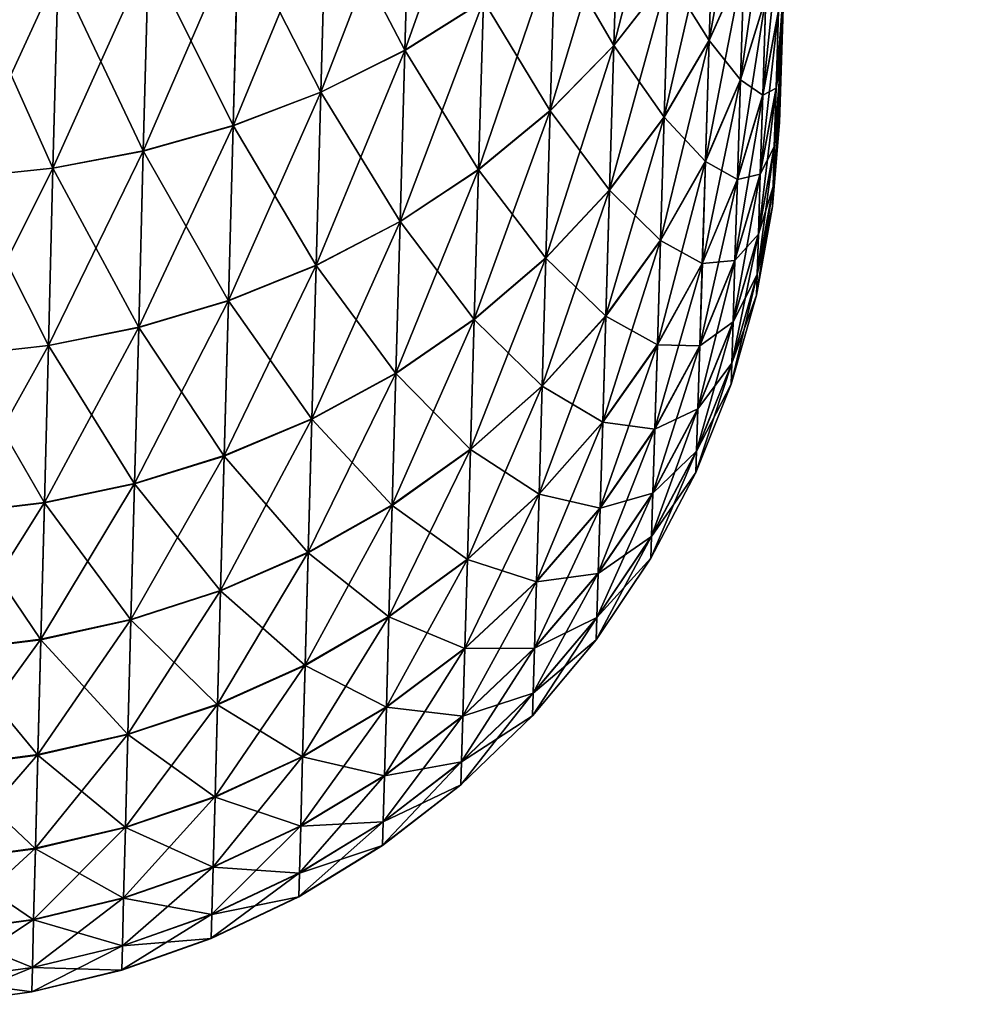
# Model space of a CAD drawing. Header units: metres. Extents: x -2 to 78, y -85 to 85.
# Tile 320 of 500: x 77.09 to 78.13, y -5.13 to -4.06. Entities that reach past the tile are written whole.
import ezdxf

# ---------------------------------------------------------------- set-up
doc = ezdxf.new("R2010")
doc.units = ezdxf.units.M
doc.layers.add('solid_20004802', color=7, linetype='CONTINUOUS')

msp = doc.modelspace()

# ---------------------------------------------------------------- linework, layer by layer
at = {"layer": 'solid_20004802'}
for points in [[(77.92054, -4.168725), (77.920624, -4.165924, -0.151606), (78.126999, 2.256458, 0.809023)], [(77.920807, -4.160014, 0.265574), (77.92054, -4.168725), (78.126999, 2.256458, 0.809023)], [(77.920624, -4.165924, -0.151606), (77.920891, -4.157452, -0.303062), (78.126999, 2.256458, 0.809023)], [(77.921623, -4.134062, 0.529983), (77.920807, -4.160014, 0.265574), (78.126999, 2.256458, 0.809023)], [(77.920891, -4.157452, -0.303062), (77.921333, -4.143331, -0.454083), (78.126999, 2.256458, 0.809023)], [(77.921333, -4.143331, -0.454083), (78.126999, 2.246927, -0.404562), (78.126999, 2.256458, 0.809023)], [(77.923096, -4.086813, 0.81324), (77.921623, -4.134062, 0.529983), (78.126999, 2.256458, 0.809023)], [(77.925224, -4.018747, 1.094913), (77.923096, -4.086813, 0.81324), (78.126999, 2.256458, 0.809023)], [(77.921333, -4.143331, -0.454083), (77.921951, -4.123583, -0.604385), (78.126999, 2.246927, -0.404562)], [(77.921951, -4.123583, -0.604385), (77.922745, -4.097991, -0.756186), (78.126999, 2.246927, -0.404562)], [(77.922745, -4.097991, -0.756186), (77.923729, -4.066515, -0.907146), (78.126999, 2.246927, -0.404562)], [(77.923729, -4.066515, -0.907146), (77.924896, -4.029163, -1.05719), (78.126999, 2.246927, -0.404562)], [(77.513321, -4.090455, 2.775487), (77.598763, -4.036783, 2.736473), (77.604584, -3.833522, 3.011132)], [(77.519104, -3.884287, 3.054055), (77.513321, -4.090455, 2.775487), (77.604584, -3.833522, 3.011132)], [(77.740654, -4.08498, 2.365032), (77.79998, -4.008714, 2.318789), (77.805229, -3.835067, 2.592321)], [(77.745926, -3.907907, 2.644046), (77.740654, -4.08498, 2.365032), (77.805229, -3.835067, 2.592321)], [(77.844177, -4.079446, 1.991061), (77.882225, -3.993662, 1.947624), (77.886787, -3.846006, 2.220867)], [(77.848793, -3.928546, 2.27043), (77.844177, -4.079446, 1.991061), (77.886787, -3.846006, 2.220867)], [(77.422043, -4.135791, 2.808853), (77.513321, -4.090455, 2.775487), (77.519104, -3.884287, 3.054055)], [(77.427765, -3.927116, 3.090749), (77.422043, -4.135791, 2.808853), (77.519104, -3.884287, 3.054055)], [(77.427788, -3.926522, -3.091542), (77.519119, -3.8837, -3.054838), (77.513321, -4.090318, -2.77606)], [(77.513321, -4.090318, -2.77606), (77.519119, -3.8837, -3.054838), (77.598763, -4.036647, -2.737038)], [(77.671486, -4.155861, 2.408269), (77.740654, -4.08498, 2.365032), (77.745926, -3.907907, 2.644046)], [(77.67675, -3.975575, 2.692401), (77.671486, -4.155861, 2.408269), (77.745926, -3.907907, 2.644046)], [(77.676758, -3.975442, -2.692958), (77.745926, -3.907777, -2.644592), (77.740654, -4.085154, -2.365428)], [(77.740654, -4.085154, -2.365428), (77.745926, -3.907777, -2.644592), (77.79998, -4.008885, -2.319177)], [(77.878265, -4.121983, 1.664567), (77.90567, -4.032464, 1.627225), (77.909569, -3.906979, 1.903906)], [(77.882225, -3.993662, 1.947624), (77.878265, -4.121983, 1.664567), (77.909569, -3.906979, 1.903906)], [(77.326691, -4.172301, 2.836195), (77.422043, -4.135791, 2.808853), (77.427765, -3.927116, 3.090749)], [(77.332344, -3.961547, 3.1208), (77.326691, -4.172301, 2.836195), (77.427765, -3.927116, 3.090749)], [(77.332367, -3.960947, -3.1216), (77.427788, -3.926522, -3.091542), (77.422043, -4.135652, -2.809433)], [(77.422043, -4.135652, -2.809433), (77.427788, -3.926522, -3.091542), (77.513321, -4.090318, -2.77606)], [(77.795326, -4.162784, 2.033445), (77.844177, -4.079446, 1.991061), (77.848793, -3.928546, 2.27043)], [(77.79998, -4.008714, 2.318789), (77.795326, -4.162784, 2.033445), (77.848793, -3.928546, 2.27043)], [(77.79998, -4.008885, -2.319177), (77.848785, -3.928713, -2.27081), (77.844162, -4.079802, -1.991337)], [(77.844162, -4.079802, -1.991337), (77.848785, -3.928713, -2.27081), (77.882217, -3.994011, -1.947894)], [(77.902374, -4.138473, 1.342421), (77.919556, -4.047139, 1.311933), (77.922791, -3.943502, 1.590248)], [(77.90567, -4.032464, 1.627225), (77.902374, -4.138473, 1.342421), (77.922791, -3.943502, 1.590248)], [(77.22905, -4.199818, 2.857358), (77.326691, -4.172301, 2.836195), (77.332344, -3.961547, 3.1208)], [(77.234634, -3.987427, 3.144037), (77.22905, -4.199818, 2.857358), (77.332344, -3.961547, 3.1208)], [(77.23465, -3.986822, -3.144843), (77.332367, -3.960947, -3.1216), (77.326691, -4.172161, -2.836781)], [(77.326691, -4.172161, -2.836781), (77.332367, -3.960947, -3.1216), (77.422043, -4.135652, -2.809433)], [(77.593513, -4.220011, 2.447684), (77.671486, -4.155861, 2.408269), (77.67675, -3.975575, 2.692401)], [(77.598763, -4.036783, 2.736473), (77.593513, -4.220011, 2.447684), (77.67675, -3.975575, 2.692401)], [(77.598763, -4.036647, -2.737038), (77.676758, -3.975442, -2.692958), (77.671478, -4.156038, -2.408672)], [(77.671478, -4.156038, -2.408672), (77.676758, -3.975442, -2.692958), (77.740654, -4.085154, -2.365428)], [(77.130859, -4.218479, 2.8724), (77.22905, -4.199818, 2.857358), (77.234634, -3.987427, 3.144037)], [(77.136375, -4.00489, 3.160527), (77.130859, -4.218479, 2.8724), (77.234634, -3.987427, 3.144037)], [(77.136391, -4.004282, -3.161337), (77.23465, -3.986822, -3.144843), (77.22905, -4.199677, -2.857948)], [(77.22905, -4.199677, -2.857948), (77.23465, -3.986822, -3.144843), (77.326691, -4.172161, -2.836781)], [(77.840164, -4.210585, 1.701669), (77.878265, -4.121983, 1.664567), (77.882225, -3.993662, 1.947624)], [(77.844177, -4.079446, 1.991061), (77.840164, -4.210585, 1.701669), (77.882225, -3.993662, 1.947624)], [(77.844162, -4.079802, -1.991337), (77.882217, -3.994011, -1.947894), (77.87825, -4.122427, -1.664768)], [(77.87825, -4.122427, -1.664768), (77.882217, -3.994011, -1.947894), (77.905655, -4.032899, -1.627422)], [(77.033707, -4.228686, 2.881565), (77.130859, -4.218479, 2.8724), (77.136375, -4.00489, 3.160527)], [(77.039154, -4.014325, 3.17054), (77.033707, -4.228686, 2.881565), (77.136375, -4.00489, 3.160527)], [(77.039169, -4.013714, -3.171353), (77.136391, -4.004282, -3.161337), (77.130867, -4.218337, -2.872993)], [(77.130867, -4.218337, -2.872993), (77.136391, -4.004282, -3.161337), (77.22905, -4.199677, -2.857948)], [(77.735985, -4.242087, 2.073978), (77.795326, -4.162784, 2.033445), (77.79998, -4.008714, 2.318789)], [(77.740654, -4.08498, 2.365032), (77.735985, -4.242087, 2.073978), (77.79998, -4.008714, 2.318789)], [(77.740654, -4.085154, -2.365428), (77.79998, -4.008885, -2.319177), (77.795319, -4.163147, -2.033727)], [(77.795319, -4.163147, -2.033727), (77.79998, -4.008885, -2.319177), (77.844162, -4.079802, -1.991337)], [(77.033714, -4.228544, -2.882159), (77.039169, -4.013714, -3.171353), (77.130867, -4.218337, -2.872993)], [(77.916931, -4.131176, 1.027116), (77.923096, -4.086813, 0.81324), (77.925224, -4.018747, 1.094913)], [(77.919556, -4.047139, 1.311933), (77.916931, -4.131176, 1.027116), (77.925224, -4.018747, 1.094913)], [(77.874916, -4.230387, 1.37321), (77.902374, -4.138473, 1.342421), (77.90567, -4.032464, 1.627225)], [(77.878265, -4.121983, 1.664567), (77.874916, -4.230387, 1.37321), (77.90567, -4.032464, 1.627225)], [(77.87825, -4.122427, -1.664768), (77.905655, -4.032899, -1.627422), (77.902359, -4.138929, -1.342578)], [(77.902359, -4.138929, -1.342578), (77.905655, -4.032899, -1.627422), (77.91954, -4.047585, -1.312086)], [(77.916924, -4.131585, -1.027249), (77.924896, -4.029163, -1.05719), (77.923729, -4.066515, -0.907146)], [(77.916924, -4.131585, -1.027249), (77.91954, -4.047585, -1.312086), (77.924896, -4.029163, -1.05719)], [(77.50811, -4.276304, 2.482586), (77.593513, -4.220011, 2.447684), (77.598763, -4.036783, 2.736473)], [(77.513321, -4.090455, 2.775487), (77.50811, -4.276304, 2.482586), (77.598763, -4.036783, 2.736473)], [(77.513321, -4.090318, -2.77606), (77.598763, -4.036647, -2.737038), (77.593506, -4.220191, -2.448094)], [(77.593506, -4.220191, -2.448094), (77.598763, -4.036647, -2.737038), (77.671478, -4.156038, -2.408672)], [(77.899704, -4.224436, 1.050974), (77.916931, -4.131176, 1.027116), (77.919556, -4.047139, 1.311933)], [(77.902374, -4.138473, 1.342421), (77.899704, -4.224436, 1.050974), (77.919556, -4.047139, 1.311933)], [(77.902359, -4.138929, -1.342578), (77.91954, -4.047585, -1.312086), (77.916924, -4.131585, -1.027249)], [(77.916924, -4.131585, -1.027249), (77.923729, -4.066515, -0.907146), (77.922745, -4.097991, -0.756186)], [(77.666809, -4.315817, 2.111882), (77.735985, -4.242087, 2.073978), (77.740654, -4.08498, 2.365032)], [(77.671486, -4.155861, 2.408269), (77.666809, -4.315817, 2.111882), (77.740654, -4.08498, 2.365032)], [(77.671478, -4.156038, -2.408672), (77.740654, -4.085154, -2.365428), (77.73597, -4.242457, -2.074266)], [(77.73597, -4.242457, -2.074266), (77.740654, -4.085154, -2.365428), (77.795319, -4.163147, -2.033727)], [(77.791283, -4.296675, 1.737873), (77.840164, -4.210585, 1.701669), (77.844177, -4.079446, 1.991061)], [(77.795326, -4.162784, 2.033445), (77.791283, -4.296675, 1.737873), (77.844177, -4.079446, 1.991061)], [(77.795319, -4.163147, -2.033727), (77.844162, -4.079802, -1.991337), (77.840149, -4.211039, -1.701875)], [(77.840149, -4.211039, -1.701875), (77.844162, -4.079802, -1.991337), (77.87825, -4.122427, -1.664768)], [(77.91494, -4.195057, 0.737244), (77.921623, -4.134062, 0.529983), (77.923096, -4.086813, 0.81324)], [(77.916931, -4.131176, 1.027116), (77.91494, -4.195057, 0.737244), (77.923096, -4.086813, 0.81324)], [(77.416878, -4.323902, 2.512448), (77.50811, -4.276304, 2.482586), (77.513321, -4.090455, 2.775487)], [(77.422043, -4.135791, 2.808853), (77.416878, -4.323902, 2.512448), (77.513321, -4.090455, 2.775487)], [(77.422043, -4.135652, -2.809433), (77.513321, -4.090318, -2.77606), (77.508102, -4.276487, -2.483002)], [(77.508102, -4.276487, -2.483002), (77.513321, -4.090318, -2.77606), (77.593506, -4.220191, -2.448094)], [(77.914932, -4.195381, -0.737371), (77.922745, -4.097991, -0.756186), (77.921951, -4.123583, -0.604385)], [(77.914932, -4.195381, -0.737371), (77.916924, -4.131585, -1.027249), (77.922745, -4.097991, -0.756186)], [(77.836777, -4.321369, 1.403802), (77.874916, -4.230387, 1.37321), (77.878265, -4.121983, 1.664567)], [(77.840164, -4.210585, 1.701669), (77.836777, -4.321369, 1.403802), (77.878265, -4.121983, 1.664567)], [(77.840149, -4.211039, -1.701875), (77.87825, -4.122427, -1.664768), (77.874901, -4.230852, -1.37337)], [(77.874901, -4.230852, -1.37337), (77.87825, -4.122427, -1.664768), (77.902359, -4.138929, -1.342578)], [(77.914932, -4.195381, -0.737371), (77.921951, -4.123583, -0.604385), (77.921333, -4.143331, -0.454083)], [(77.321587, -4.362289, 2.536933), (77.416878, -4.323902, 2.512448), (77.422043, -4.135791, 2.808853)], [(77.326691, -4.172301, 2.836195), (77.321587, -4.362289, 2.536933), (77.422043, -4.135791, 2.808853)], [(77.326691, -4.172161, -2.836781), (77.422043, -4.135652, -2.809433), (77.416878, -4.324087, -2.512868)], [(77.416878, -4.324087, -2.512868), (77.422043, -4.135652, -2.809433), (77.508102, -4.276487, -2.483002)], [(77.8722, -4.318292, 1.075067), (77.899704, -4.224436, 1.050974), (77.902374, -4.138473, 1.342421)], [(77.874916, -4.230387, 1.37321), (77.8722, -4.318292, 1.075067), (77.902374, -4.138473, 1.342421)], [(77.874901, -4.230852, -1.37337), (77.902359, -4.138929, -1.342578), (77.899689, -4.224853, -1.05111)], [(77.897675, -4.289781, 0.754362), (77.91494, -4.195057, 0.737244), (77.916931, -4.131176, 1.027116)], [(77.899704, -4.224436, 1.050974), (77.897675, -4.289781, 0.754362), (77.916931, -4.131176, 1.027116)], [(77.899689, -4.224853, -1.05111), (77.916924, -4.131585, -1.027249), (77.914932, -4.195381, -0.737371)], [(77.899689, -4.224853, -1.05111), (77.902359, -4.138929, -1.342578), (77.916924, -4.131585, -1.027249)], [(77.913597, -4.238221, 0.443762), (77.920807, -4.160014, 0.265574), (77.921623, -4.134062, 0.529983)], [(77.91494, -4.195057, 0.737244), (77.913597, -4.238221, 0.443762), (77.921623, -4.134062, 0.529983)], [(77.913589, -4.238428, -0.443891), (77.921333, -4.143331, -0.454083), (77.920891, -4.157452, -0.303062)], [(77.913589, -4.238428, -0.443891), (77.914932, -4.195381, -0.737371), (77.921333, -4.143331, -0.454083)], [(77.588852, -4.382576, 2.146442), (77.666809, -4.315817, 2.111882), (77.671486, -4.155861, 2.408269)], [(77.593513, -4.220011, 2.447684), (77.588852, -4.382576, 2.146442), (77.671486, -4.155861, 2.408269)], [(77.593506, -4.220191, -2.448094), (77.671478, -4.156038, -2.408672), (77.666801, -4.316193, -2.112175)], [(77.666801, -4.316193, -2.112175), (77.671478, -4.156038, -2.408672), (77.73597, -4.242457, -2.074266)], [(77.91291, -4.260108, 0.148116), (77.92054, -4.168725), (77.920807, -4.160014, 0.265574)], [(77.913597, -4.238221, 0.443762), (77.91291, -4.260108, 0.148116), (77.920807, -4.160014, 0.265574)], [(77.913589, -4.238428, -0.443891), (77.920891, -4.157452, -0.303062), (77.920624, -4.165924, -0.151606)], [(77.224007, -4.391287, 2.555901), (77.321587, -4.362289, 2.536933), (77.326691, -4.172301, 2.836195)], [(77.22905, -4.199818, 2.857358), (77.224007, -4.391287, 2.555901), (77.326691, -4.172301, 2.836195)], [(77.22905, -4.199677, -2.857948), (77.326691, -4.172161, -2.836781), (77.321579, -4.362476, -2.537357)], [(77.321579, -4.362476, -2.537357), (77.326691, -4.172161, -2.836781), (77.416878, -4.324087, -2.512868)], [(77.731918, -4.378616, 1.7725), (77.791283, -4.296675, 1.737873), (77.795326, -4.162784, 2.033445)], [(77.735985, -4.242087, 2.073978), (77.731918, -4.378616, 1.7725), (77.795326, -4.162784, 2.033445)], [(77.73597, -4.242457, -2.074266), (77.795319, -4.163147, -2.033727), (77.791275, -4.297138, -1.738084)], [(77.791275, -4.297138, -1.738084), (77.795319, -4.163147, -2.033727), (77.840149, -4.211039, -1.701875)], [(77.91291, -4.260179, -0.148249), (77.920624, -4.165924, -0.151606), (77.92054, -4.168725)], [(77.91291, -4.260179, -0.148249), (77.913589, -4.238428, -0.443891), (77.920624, -4.165924, -0.151606)], [(77.91291, -4.260108, 0.148116), (77.91291, -4.260179, -0.148249), (77.92054, -4.168725)], [(77.125885, -4.411034, 2.569403), (77.224007, -4.391287, 2.555901), (77.22905, -4.199818, 2.857358)], [(77.130859, -4.218479, 2.8724), (77.125885, -4.411034, 2.569403), (77.22905, -4.199818, 2.857358)], [(77.130867, -4.218337, -2.872993), (77.22905, -4.199677, -2.857948), (77.224007, -4.391476, -2.556329)], [(77.224007, -4.391476, -2.556329), (77.22905, -4.199677, -2.857948), (77.321579, -4.362476, -2.537357)], [(77.896301, -4.333936, 0.454063), (77.913597, -4.238221, 0.443762), (77.91494, -4.195057, 0.737244)], [(77.897675, -4.289781, 0.754362), (77.896301, -4.333936, 0.454063), (77.91494, -4.195057, 0.737244)], [(77.897659, -4.290112, -0.754492), (77.914932, -4.195381, -0.737371), (77.913589, -4.238428, -0.443891)], [(77.897659, -4.290112, -0.754492), (77.899689, -4.224853, -1.05111), (77.914932, -4.195381, -0.737371)], [(77.787865, -4.409784, 1.433656), (77.836777, -4.321369, 1.403802), (77.840164, -4.210585, 1.701669)], [(77.791283, -4.296675, 1.737873), (77.787865, -4.409784, 1.433656), (77.840164, -4.210585, 1.701669)], [(77.791275, -4.297138, -1.738084), (77.840149, -4.211039, -1.701875), (77.836761, -4.321844, -1.403966)], [(77.836761, -4.321844, -1.403966), (77.840149, -4.211039, -1.701875), (77.874901, -4.230852, -1.37337)], [(77.028801, -4.421946, 2.577657), (77.125885, -4.411034, 2.569403), (77.130859, -4.218479, 2.8724)], [(77.033707, -4.228686, 2.881565), (77.028801, -4.421946, 2.577657), (77.130859, -4.218479, 2.8724)], [(77.033714, -4.228544, -2.882159), (77.130867, -4.218337, -2.872993), (77.125885, -4.411224, -2.569833)], [(77.125885, -4.411224, -2.569833), (77.130867, -4.218337, -2.872993), (77.224007, -4.391476, -2.556329)], [(77.503479, -4.441195, 2.177053), (77.588852, -4.382576, 2.146442), (77.593513, -4.220011, 2.447684)], [(77.50811, -4.276304, 2.482586), (77.503479, -4.441195, 2.177053), (77.593513, -4.220011, 2.447684)], [(77.508102, -4.276487, -2.483002), (77.593506, -4.220191, -2.448094), (77.588844, -4.382958, -2.14674)], [(77.588844, -4.382958, -2.14674), (77.593506, -4.220191, -2.448094), (77.666801, -4.316193, -2.112175)], [(77.87014, -4.385115, 0.771649), (77.897675, -4.289781, 0.754362), (77.899704, -4.224436, 1.050974)], [(77.8722, -4.318292, 1.075067), (77.87014, -4.385115, 0.771649), (77.899704, -4.224436, 1.050974)], [(77.872185, -4.318717, -1.075207), (77.899689, -4.224853, -1.05111), (77.897659, -4.290112, -0.754492)], [(77.872185, -4.318717, -1.075207), (77.874901, -4.230852, -1.37337), (77.899689, -4.224853, -1.05111)], [(77.028793, -4.422137, -2.578087), (77.033714, -4.228544, -2.882159), (77.125885, -4.411224, -2.569833)], [(77.834023, -4.411204, 1.099007), (77.8722, -4.318292, 1.075067), (77.874916, -4.230387, 1.37321)], [(77.836777, -4.321369, 1.403802), (77.834023, -4.411204, 1.099007), (77.874916, -4.230387, 1.37321)], [(77.836761, -4.321844, -1.403966), (77.874901, -4.230852, -1.37337), (77.872185, -4.318717, -1.075207)], [(77.66275, -4.45482, 1.804885), (77.731918, -4.378616, 1.7725), (77.735985, -4.242087, 2.073978)], [(77.666809, -4.315817, 2.111882), (77.66275, -4.45482, 1.804885), (77.735985, -4.242087, 2.073978)], [(77.666801, -4.316193, -2.112175), (77.73597, -4.242457, -2.074266), (77.731911, -4.379088, -1.772715)], [(77.731911, -4.379088, -1.772715), (77.73597, -4.242457, -2.074266), (77.791275, -4.297138, -1.738084)], [(77.895599, -4.356326, 0.151554), (77.91291, -4.260108, 0.148116), (77.913597, -4.238221, 0.443762)], [(77.896301, -4.333936, 0.454063), (77.895599, -4.356326, 0.151554), (77.913597, -4.238221, 0.443762)], [(77.896294, -4.334147, -0.454195), (77.913589, -4.238428, -0.443891), (77.91291, -4.260179, -0.148249)], [(77.896294, -4.334147, -0.454195), (77.897659, -4.290112, -0.754492), (77.913589, -4.238428, -0.443891)], [(77.895599, -4.356399, -0.15169), (77.91291, -4.260179, -0.148249), (77.91291, -4.260108, 0.148116)], [(77.895599, -4.356326, 0.151554), (77.895599, -4.356399, -0.15169), (77.91291, -4.260108, 0.148116)], [(77.895599, -4.356399, -0.15169), (77.896294, -4.334147, -0.454195), (77.91291, -4.260179, -0.148249)], [(77.4123, -4.490801, 2.203254), (77.503479, -4.441195, 2.177053), (77.50811, -4.276304, 2.482586)], [(77.416878, -4.323902, 2.512448), (77.4123, -4.490801, 2.203254), (77.50811, -4.276304, 2.482586)], [(77.416878, -4.324087, -2.512868), (77.508102, -4.276487, -2.483002), (77.503471, -4.441584, -2.177355)], [(77.503471, -4.441584, -2.177355), (77.508102, -4.276487, -2.483002), (77.588844, -4.382958, -2.14674)], [(77.868744, -4.43027, 0.464465), (77.896301, -4.333936, 0.454063), (77.897675, -4.289781, 0.754362)], [(77.87014, -4.385115, 0.771649), (77.868744, -4.43027, 0.464465), (77.897675, -4.289781, 0.754362)], [(77.870125, -4.385453, -0.771783), (77.897659, -4.290112, -0.754492), (77.896294, -4.334147, -0.454195)], [(77.870125, -4.385453, -0.771783), (77.872185, -4.318717, -1.075207), (77.897659, -4.290112, -0.754492)], [(77.728493, -4.493952, 1.462211), (77.787865, -4.409784, 1.433656), (77.791283, -4.296675, 1.737873)], [(77.731918, -4.378616, 1.7725), (77.728493, -4.493952, 1.462211), (77.791283, -4.296675, 1.737873)], [(77.731911, -4.379088, -1.772715), (77.791275, -4.297138, -1.738084), (77.787857, -4.410269, -1.433823)], [(77.787857, -4.410269, -1.433823), (77.791275, -4.297138, -1.738084), (77.836761, -4.321844, -1.403966)], [(77.584808, -4.523846, 1.834418), (77.66275, -4.45482, 1.804885), (77.666809, -4.315817, 2.111882)], [(77.588852, -4.382576, 2.146442), (77.584808, -4.523846, 1.834418), (77.666809, -4.315817, 2.111882)], [(77.588844, -4.382958, -2.14674), (77.666801, -4.316193, -2.112175), (77.662735, -4.4553, -1.805104)], [(77.662735, -4.4553, -1.805104), (77.666801, -4.316193, -2.112175), (77.731911, -4.379088, -1.772715)], [(77.785095, -4.501504, 1.12237), (77.834023, -4.411204, 1.099007), (77.836777, -4.321369, 1.403802)], [(77.787865, -4.409784, 1.433656), (77.785095, -4.501504, 1.12237), (77.836777, -4.321369, 1.403802)], [(77.787857, -4.410269, -1.433823), (77.836761, -4.321844, -1.403966), (77.834015, -4.411639, -1.09915)], [(77.83194, -4.479496, 0.788826), (77.87014, -4.385115, 0.771649), (77.8722, -4.318292, 1.075067)], [(77.834023, -4.411204, 1.099007), (77.83194, -4.479496, 0.788826), (77.8722, -4.318292, 1.075067)], [(77.834015, -4.411639, -1.09915), (77.872185, -4.318717, -1.075207), (77.870125, -4.385453, -0.771783)], [(77.834015, -4.411639, -1.09915), (77.836761, -4.321844, -1.403966), (77.872185, -4.318717, -1.075207)], [(77.317055, -4.530857, 2.224749), (77.4123, -4.490801, 2.203254), (77.416878, -4.323902, 2.512448)], [(77.321587, -4.362289, 2.536933), (77.317055, -4.530857, 2.224749), (77.416878, -4.323902, 2.512448)], [(77.321579, -4.362476, -2.537357), (77.416878, -4.324087, -2.512868), (77.412292, -4.491195, -2.203559)], [(77.412292, -4.491195, -2.203559), (77.416878, -4.324087, -2.512868), (77.503471, -4.441584, -2.177355)], [(77.868034, -4.453167, 0.155025), (77.895599, -4.356326, 0.151554), (77.896301, -4.333936, 0.454063)], [(77.868744, -4.43027, 0.464465), (77.868034, -4.453167, 0.155025), (77.896301, -4.333936, 0.454063)], [(77.868736, -4.430486, -0.464601), (77.896294, -4.334147, -0.454195), (77.895599, -4.356399, -0.15169)], [(77.868736, -4.430486, -0.464601), (77.870125, -4.385453, -0.771783), (77.896294, -4.334147, -0.454195)], [(77.219536, -4.561171, 2.241414), (77.317055, -4.530857, 2.224749), (77.321587, -4.362289, 2.536933)], [(77.224007, -4.391287, 2.555901), (77.219536, -4.561171, 2.241414), (77.321587, -4.362289, 2.536933)], [(77.224007, -4.391476, -2.556329), (77.321579, -4.362476, -2.537357), (77.317047, -4.531254, -2.225057)], [(77.317047, -4.531254, -2.225057), (77.321579, -4.362476, -2.537357), (77.412292, -4.491195, -2.203559)], [(77.868034, -4.453241, -0.155165), (77.895599, -4.356399, -0.15169), (77.895599, -4.356326, 0.151554)], [(77.868034, -4.453167, 0.155025), (77.868034, -4.453241, -0.155165), (77.895599, -4.356326, 0.151554)], [(77.868034, -4.453241, -0.155165), (77.868736, -4.430486, -0.464601), (77.895599, -4.356399, -0.15169)], [(77.499466, -4.584486, 1.860584), (77.584808, -4.523846, 1.834418), (77.588852, -4.382576, 2.146442)], [(77.503479, -4.441195, 2.177053), (77.499466, -4.584486, 1.860584), (77.588852, -4.382576, 2.146442)], [(77.503471, -4.441584, -2.177355), (77.588844, -4.382958, -2.14674), (77.584793, -4.524334, -1.834641)], [(77.584793, -4.524334, -1.834641), (77.588844, -4.382958, -2.14674), (77.662735, -4.4553, -1.805104)], [(77.659317, -4.572246, 1.488919), (77.728493, -4.493952, 1.462211), (77.731918, -4.378616, 1.7725)], [(77.66275, -4.45482, 1.804885), (77.659317, -4.572246, 1.488919), (77.731918, -4.378616, 1.7725)], [(77.662735, -4.4553, -1.805104), (77.731911, -4.379088, -1.772715), (77.728477, -4.494447, -1.462382)], [(77.728477, -4.494447, -1.462382), (77.731911, -4.379088, -1.772715), (77.787857, -4.410269, -1.433823)], [(77.830528, -4.525643, 0.474802), (77.868744, -4.43027, 0.464465), (77.87014, -4.385115, 0.771649)], [(77.83194, -4.479496, 0.788826), (77.830528, -4.525643, 0.474802), (77.87014, -4.385115, 0.771649)], [(77.831924, -4.479841, -0.788963), (77.870125, -4.385453, -0.771783), (77.868736, -4.430486, -0.464601)], [(77.831924, -4.479841, -0.788963), (77.834015, -4.411639, -1.09915), (77.870125, -4.385453, -0.771783)], [(77.121475, -4.581885, 2.253294), (77.219536, -4.561171, 2.241414), (77.224007, -4.391287, 2.555901)], [(77.125885, -4.411034, 2.569403), (77.121475, -4.581885, 2.253294), (77.224007, -4.391287, 2.555901)], [(77.125885, -4.411224, -2.569833), (77.224007, -4.391476, -2.556329), (77.219528, -4.561572, -2.241725)], [(77.219528, -4.561572, -2.241725), (77.224007, -4.391476, -2.556329), (77.317047, -4.531254, -2.225057)], [(77.024445, -4.593427, 2.260577), (77.121475, -4.581885, 2.253294), (77.125885, -4.411034, 2.569403)], [(77.028801, -4.421946, 2.577657), (77.024445, -4.593427, 2.260577), (77.125885, -4.411034, 2.569403)], [(77.028793, -4.422137, -2.578087), (77.125885, -4.411224, -2.569833), (77.12146, -4.582289, -2.253606)], [(77.12146, -4.582289, -2.253606), (77.125885, -4.411224, -2.569833), (77.219528, -4.561572, -2.241725)], [(77.725708, -4.587479, 1.144718), (77.785095, -4.501504, 1.12237), (77.787865, -4.409784, 1.433656)], [(77.728493, -4.493952, 1.462211), (77.725708, -4.587479, 1.144718), (77.787865, -4.409784, 1.433656)], [(77.728477, -4.494447, -1.462382), (77.787857, -4.410269, -1.433823), (77.785088, -4.501948, -1.122516)], [(77.78299, -4.571229, 0.80559), (77.83194, -4.479496, 0.788826), (77.834023, -4.411204, 1.099007)], [(77.785095, -4.501504, 1.12237), (77.78299, -4.571229, 0.80559), (77.834023, -4.411204, 1.099007)], [(77.785088, -4.501948, -1.122516), (77.787857, -4.410269, -1.433823), (77.834015, -4.411639, -1.09915)], [(77.785088, -4.501948, -1.122516), (77.834015, -4.411639, -1.09915), (77.831924, -4.479841, -0.788963)], [(77.024429, -4.593832, -2.260889), (77.028793, -4.422137, -2.578087), (77.12146, -4.582289, -2.253606)], [(77.829811, -4.549045, 0.158475), (77.868034, -4.453167, 0.155025), (77.868744, -4.43027, 0.464465)], [(77.830528, -4.525643, 0.474802), (77.829811, -4.549045, 0.158475), (77.868744, -4.43027, 0.464465)], [(77.830521, -4.525864, -0.474942), (77.868736, -4.430486, -0.464601), (77.868034, -4.453241, -0.155165)], [(77.830521, -4.525864, -0.474942), (77.831924, -4.479841, -0.788963), (77.868736, -4.430486, -0.464601)], [(77.408318, -4.635838, 1.882987), (77.499466, -4.584486, 1.860584), (77.503479, -4.441195, 2.177053)], [(77.4123, -4.490801, 2.203254), (77.408318, -4.635838, 1.882987), (77.503479, -4.441195, 2.177053)], [(77.412292, -4.491195, -2.203559), (77.503471, -4.441584, -2.177355), (77.499451, -4.584982, -1.860809)], [(77.499451, -4.584982, -1.860809), (77.503471, -4.441584, -2.177355), (77.584793, -4.524334, -1.834641)], [(77.58139, -4.643187, 1.513281), (77.659317, -4.572246, 1.488919), (77.66275, -4.45482, 1.804885)], [(77.584808, -4.523846, 1.834418), (77.58139, -4.643187, 1.513281), (77.66275, -4.45482, 1.804885)], [(77.584793, -4.524334, -1.834641), (77.662735, -4.4553, -1.805104), (77.659302, -4.57275, -1.489094)], [(77.659302, -4.57275, -1.489094), (77.662735, -4.4553, -1.805104), (77.728477, -4.494447, -1.462382)], [(77.829803, -4.54912, -0.158618), (77.868034, -4.453241, -0.155165), (77.868034, -4.453167, 0.155025)], [(77.829811, -4.549045, 0.158475), (77.829803, -4.54912, -0.158618), (77.868034, -4.453167, 0.155025)], [(77.829803, -4.54912, -0.158618), (77.830521, -4.525864, -0.474942), (77.868034, -4.453241, -0.155165)], [(77.78157, -4.618345, 0.484891), (77.830528, -4.525643, 0.474802), (77.83194, -4.479496, 0.788826)], [(77.78299, -4.571229, 0.80559), (77.78157, -4.618345, 0.484891), (77.83194, -4.479496, 0.788826)], [(77.782982, -4.571581, -0.80573), (77.831924, -4.479841, -0.788963), (77.830521, -4.525864, -0.474942)], [(77.782982, -4.571581, -0.80573), (77.785088, -4.501948, -1.122516), (77.831924, -4.479841, -0.788963)], [(77.313118, -4.677344, 1.901375), (77.408318, -4.635838, 1.882987), (77.4123, -4.490801, 2.203254)], [(77.317055, -4.530857, 2.224749), (77.313118, -4.677344, 1.901375), (77.4123, -4.490801, 2.203254)], [(77.317047, -4.531254, -2.225057), (77.412292, -4.491195, -2.203559), (77.408302, -4.63634, -1.883215)], [(77.408302, -4.63634, -1.883215), (77.412292, -4.491195, -2.203559), (77.499451, -4.584982, -1.860809)], [(77.656532, -4.667468, 1.165623), (77.725708, -4.587479, 1.144718), (77.728493, -4.493952, 1.462211)], [(77.659317, -4.572246, 1.488919), (77.656532, -4.667468, 1.165623), (77.728493, -4.493952, 1.462211)], [(77.659302, -4.57275, -1.489094), (77.728477, -4.494447, -1.462382), (77.725693, -4.587931, -1.144867)], [(77.723595, -4.658577, 0.821627), (77.78299, -4.571229, 0.80559), (77.785095, -4.501504, 1.12237)], [(77.725708, -4.587479, 1.144718), (77.723595, -4.658577, 0.821627), (77.785095, -4.501504, 1.12237)], [(77.725693, -4.587931, -1.144867), (77.728477, -4.494447, -1.462382), (77.785088, -4.501948, -1.122516)], [(77.725693, -4.587931, -1.144867), (77.785088, -4.501948, -1.122516), (77.782982, -4.571581, -0.80573)], [(77.496071, -4.705534, 1.534868), (77.58139, -4.643187, 1.513281), (77.584808, -4.523846, 1.834418)], [(77.499466, -4.584486, 1.860584), (77.496071, -4.705534, 1.534868), (77.584808, -4.523846, 1.834418)], [(77.499451, -4.584982, -1.860809), (77.584793, -4.524334, -1.834641), (77.581375, -4.643698, -1.513458)], [(77.581375, -4.643698, -1.513458), (77.584793, -4.524334, -1.834641), (77.659302, -4.57275, -1.489094)], [(77.780846, -4.642239, 0.161841), (77.829811, -4.549045, 0.158475), (77.830528, -4.525643, 0.474802)], [(77.78157, -4.618345, 0.484891), (77.780846, -4.642239, 0.161841), (77.830528, -4.525643, 0.474802)], [(77.781563, -4.618571, -0.485033), (77.830521, -4.525864, -0.474942), (77.829803, -4.54912, -0.158618)], [(77.781563, -4.618571, -0.485033), (77.782982, -4.571581, -0.80573), (77.830521, -4.525864, -0.474942)], [(77.215652, -4.708805, 1.915642), (77.313118, -4.677344, 1.901375), (77.317055, -4.530857, 2.224749)], [(77.219536, -4.561171, 2.241414), (77.215652, -4.708805, 1.915642), (77.317055, -4.530857, 2.224749)], [(77.219528, -4.561572, -2.241725), (77.317047, -4.531254, -2.225057), (77.31311, -4.677851, -1.901605)], [(77.31311, -4.677851, -1.901605), (77.317047, -4.531254, -2.225057), (77.408302, -4.63634, -1.883215)], [(77.780846, -4.642316, -0.161988), (77.829803, -4.54912, -0.158618), (77.829811, -4.549045, 0.158475)], [(77.780846, -4.642239, 0.161841), (77.780846, -4.642316, -0.161988), (77.829811, -4.549045, 0.158475)], [(77.780846, -4.642316, -0.161988), (77.781563, -4.618571, -0.485033), (77.829803, -4.54912, -0.158618)], [(77.117638, -4.730361, 1.925826), (77.215652, -4.708805, 1.915642), (77.219536, -4.561171, 2.241414)], [(77.121475, -4.581885, 2.253294), (77.117638, -4.730361, 1.925826), (77.219536, -4.561171, 2.241414)], [(77.12146, -4.582289, -2.253606), (77.219528, -4.561572, -2.241725), (77.215637, -4.709316, -1.915874)], [(77.215637, -4.709316, -1.915874), (77.219528, -4.561572, -2.241725), (77.31311, -4.677851, -1.901605)], [(77.578613, -4.73996, 1.184693), (77.656532, -4.667468, 1.165623), (77.659317, -4.572246, 1.488919)], [(77.58139, -4.643187, 1.513281), (77.578613, -4.73996, 1.184693), (77.659317, -4.572246, 1.488919)], [(77.581375, -4.643698, -1.513458), (77.659302, -4.57275, -1.489094), (77.656517, -4.667927, -1.165775)], [(77.656517, -4.667927, -1.165775), (77.659302, -4.57275, -1.489094), (77.725693, -4.587931, -1.144867)], [(77.722168, -4.706621, 0.494542), (77.78157, -4.618345, 0.484891), (77.78299, -4.571229, 0.80559)], [(77.723595, -4.658577, 0.821627), (77.722168, -4.706621, 0.494542), (77.78299, -4.571229, 0.80559)], [(77.723579, -4.658936, -0.82177), (77.782982, -4.571581, -0.80573), (77.781563, -4.618571, -0.485033)], [(77.723579, -4.658936, -0.82177), (77.725693, -4.587931, -1.144867), (77.782982, -4.571581, -0.80573)], [(77.020653, -4.742453, 1.932085), (77.117638, -4.730361, 1.925826), (77.121475, -4.581885, 2.253294)], [(77.024445, -4.593427, 2.260577), (77.020653, -4.742453, 1.932085), (77.121475, -4.581885, 2.253294)], [(77.024429, -4.593832, -2.260889), (77.12146, -4.582289, -2.253606), (77.117622, -4.730877, -1.926058)], [(77.117622, -4.730877, -1.926058), (77.12146, -4.582289, -2.253606), (77.215637, -4.709316, -1.915874)], [(77.404953, -4.75836, 1.553357), (77.496071, -4.705534, 1.534868), (77.499466, -4.584486, 1.860584)], [(77.408318, -4.635838, 1.882987), (77.404953, -4.75836, 1.553357), (77.499466, -4.584486, 1.860584)], [(77.408302, -4.63634, -1.883215), (77.499451, -4.584982, -1.860809), (77.496056, -4.706053, -1.535048)], [(77.496056, -4.706053, -1.535048), (77.499451, -4.584982, -1.860809), (77.581375, -4.643698, -1.513458)], [(77.654419, -4.739853, 0.83663), (77.723595, -4.658577, 0.821627), (77.725708, -4.587479, 1.144718)], [(77.656532, -4.667468, 1.165623), (77.654419, -4.739853, 0.83663), (77.725708, -4.587479, 1.144718)], [(77.656517, -4.667927, -1.165775), (77.725693, -4.587931, -1.144867), (77.723579, -4.658936, -0.82177)], [(77.020645, -4.742971, -1.932318), (77.024429, -4.593832, -2.260889), (77.117622, -4.730877, -1.926058)], [(77.721443, -4.730986, 0.165062), (77.780846, -4.642239, 0.161841), (77.78157, -4.618345, 0.484891)], [(77.722168, -4.706621, 0.494542), (77.721443, -4.730986, 0.165062), (77.78157, -4.618345, 0.484891)], [(77.72216, -4.706851, -0.494687), (77.781563, -4.618571, -0.485033), (77.780846, -4.642316, -0.161988)], [(77.72216, -4.706851, -0.494687), (77.723579, -4.658936, -0.82177), (77.781563, -4.618571, -0.485033)], [(77.309799, -4.801091, 1.56854), (77.404953, -4.75836, 1.553357), (77.408318, -4.635838, 1.882987)], [(77.313118, -4.677344, 1.901375), (77.309799, -4.801091, 1.56854), (77.408318, -4.635838, 1.882987)], [(77.31311, -4.677851, -1.901605), (77.408302, -4.63634, -1.883215), (77.404945, -4.758885, -1.553539)], [(77.404945, -4.758885, -1.553539), (77.408302, -4.63634, -1.883215), (77.496056, -4.706053, -1.535048)], [(77.493317, -4.803691, 1.201595), (77.578613, -4.73996, 1.184693), (77.58139, -4.643187, 1.513281)], [(77.496071, -4.705534, 1.534868), (77.493317, -4.803691, 1.201595), (77.58139, -4.643187, 1.513281)], [(77.496056, -4.706053, -1.535048), (77.581375, -4.643698, -1.513458), (77.578606, -4.740427, -1.184848)], [(77.578606, -4.740427, -1.184848), (77.581375, -4.643698, -1.513458), (77.656517, -4.667927, -1.165775)], [(77.721436, -4.731065, -0.165212), (77.780846, -4.642316, -0.161988), (77.780846, -4.642239, 0.161841)], [(77.721443, -4.730986, 0.165062), (77.721436, -4.731065, -0.165212), (77.780846, -4.642239, 0.161841)], [(77.721436, -4.731065, -0.165212), (77.72216, -4.706851, -0.494687), (77.780846, -4.642316, -0.161988)], [(77.652992, -4.788768, 0.503571), (77.722168, -4.706621, 0.494542), (77.723595, -4.658577, 0.821627)], [(77.654419, -4.739853, 0.83663), (77.652992, -4.788768, 0.503571), (77.723595, -4.658577, 0.821627)], [(77.654411, -4.740218, -0.836775), (77.723579, -4.658936, -0.82177), (77.72216, -4.706851, -0.494687)], [(77.654411, -4.740218, -0.836775), (77.656517, -4.667927, -1.165775), (77.723579, -4.658936, -0.82177)], [(77.576508, -4.813524, 0.850317), (77.654419, -4.739853, 0.83663), (77.656532, -4.667468, 1.165623)], [(77.578613, -4.73996, 1.184693), (77.576508, -4.813524, 0.850317), (77.656532, -4.667468, 1.165623)], [(77.578606, -4.740427, -1.184848), (77.656517, -4.667927, -1.165775), (77.654411, -4.740218, -0.836775)], [(77.212372, -4.833521, 1.580328), (77.309799, -4.801091, 1.56854), (77.313118, -4.677344, 1.901375)], [(77.215652, -4.708805, 1.915642), (77.212372, -4.833521, 1.580328), (77.313118, -4.677344, 1.901375)], [(77.215637, -4.709316, -1.915874), (77.31311, -4.677851, -1.901605), (77.309784, -4.801622, -1.568723)], [(77.309784, -4.801622, -1.568723), (77.31311, -4.677851, -1.901605), (77.404945, -4.758885, -1.553539)], [(77.402229, -4.857712, 1.216075), (77.493317, -4.803691, 1.201595), (77.496071, -4.705534, 1.534868)], [(77.404953, -4.75836, 1.553357), (77.402229, -4.857712, 1.216075), (77.496071, -4.705534, 1.534868)], [(77.404945, -4.758885, -1.553539), (77.496056, -4.706053, -1.535048), (77.493301, -4.804165, -1.201752)], [(77.493301, -4.804165, -1.201752), (77.496056, -4.706053, -1.535048), (77.578606, -4.740427, -1.184848)], [(77.652267, -4.813573, 0.168076), (77.721443, -4.730986, 0.165062), (77.722168, -4.706621, 0.494542)], [(77.652992, -4.788768, 0.503571), (77.652267, -4.813573, 0.168076), (77.722168, -4.706621, 0.494542)], [(77.652985, -4.789001, -0.503719), (77.72216, -4.706851, -0.494687), (77.721436, -4.731065, -0.165212)], [(77.652985, -4.789001, -0.503719), (77.654411, -4.740218, -0.836775), (77.72216, -4.706851, -0.494687)], [(77.114403, -4.855791, 1.58875), (77.212372, -4.833521, 1.580328), (77.215652, -4.708805, 1.915642)], [(77.117638, -4.730361, 1.925826), (77.114403, -4.855791, 1.58875), (77.215652, -4.708805, 1.915642)], [(77.117622, -4.730877, -1.926058), (77.215637, -4.709316, -1.915874), (77.212357, -4.834057, -1.580512)], [(77.212357, -4.834057, -1.580512), (77.215637, -4.709316, -1.915874), (77.309784, -4.801622, -1.568723)], [(77.017456, -4.868348, 1.593938), (77.114403, -4.855791, 1.58875), (77.117638, -4.730361, 1.925826)], [(77.020653, -4.742453, 1.932085), (77.017456, -4.868348, 1.593938), (77.117638, -4.730361, 1.925826)], [(77.020645, -4.742971, -1.932318), (77.117622, -4.730877, -1.926058), (77.114388, -4.856331, -1.588935)], [(77.114388, -4.856331, -1.588935), (77.117622, -4.730877, -1.926058), (77.212357, -4.834057, -1.580512)], [(77.491219, -4.878307, 0.862449), (77.576508, -4.813524, 0.850317), (77.578613, -4.73996, 1.184693)], [(77.493317, -4.803691, 1.201595), (77.491219, -4.878307, 0.862449), (77.578613, -4.73996, 1.184693)], [(77.493301, -4.804165, -1.201752), (77.578606, -4.740427, -1.184848), (77.5765, -4.813896, -0.850465)], [(77.575081, -4.863236, 0.511809), (77.652992, -4.788768, 0.503571), (77.654419, -4.739853, 0.83663)], [(77.576508, -4.813524, 0.850317), (77.575081, -4.863236, 0.511809), (77.654419, -4.739853, 0.83663)], [(77.5765, -4.813896, -0.850465), (77.654411, -4.740218, -0.836775), (77.652985, -4.789001, -0.503719)], [(77.5765, -4.813896, -0.850465), (77.578606, -4.740427, -1.184848), (77.654411, -4.740218, -0.836775)], [(77.65226, -4.813654, -0.168228), (77.721436, -4.731065, -0.165212), (77.721443, -4.730986, 0.165062)], [(77.652267, -4.813573, 0.168076), (77.65226, -4.813654, -0.168228), (77.721443, -4.730986, 0.165062)], [(77.65226, -4.813654, -0.168228), (77.652985, -4.789001, -0.503719), (77.721436, -4.731065, -0.165212)], [(77.017441, -4.86889, -1.594124), (77.020645, -4.742971, -1.932318), (77.114388, -4.856331, -1.588935)], [(77.307098, -4.901437, 1.22797), (77.402229, -4.857712, 1.216075), (77.404953, -4.75836, 1.553357)], [(77.309799, -4.801091, 1.56854), (77.307098, -4.901437, 1.22797), (77.404953, -4.75836, 1.553357)], [(77.309784, -4.801622, -1.568723), (77.404945, -4.758885, -1.553539), (77.402214, -4.858192, -1.216234)], [(77.402214, -4.858192, -1.216234), (77.404945, -4.758885, -1.553539), (77.493301, -4.804165, -1.201752)], [(77.574364, -4.888446, 0.170825), (77.652267, -4.813573, 0.168076), (77.652992, -4.788768, 0.503571)], [(77.575081, -4.863236, 0.511809), (77.574364, -4.888446, 0.170825), (77.652992, -4.788768, 0.503571)], [(77.575073, -4.863474, -0.511959), (77.652985, -4.789001, -0.503719), (77.65226, -4.813654, -0.168228)], [(77.575073, -4.863474, -0.511959), (77.5765, -4.813896, -0.850465), (77.652985, -4.789001, -0.503719)], [(77.209709, -4.934652, 1.237209), (77.307098, -4.901437, 1.22797), (77.309799, -4.801091, 1.56854)], [(77.212372, -4.833521, 1.580328), (77.209709, -4.934652, 1.237209), (77.309799, -4.801091, 1.56854)], [(77.212357, -4.834057, -1.580512), (77.309784, -4.801622, -1.568723), (77.307091, -4.901922, -1.228129)], [(77.307091, -4.901922, -1.228129), (77.309784, -4.801622, -1.568723), (77.402214, -4.858192, -1.216234)], [(77.400154, -4.933236, 0.872845), (77.491219, -4.878307, 0.862449), (77.493317, -4.803691, 1.201595)], [(77.402229, -4.857712, 1.216075), (77.400154, -4.933236, 0.872845), (77.493317, -4.803691, 1.201595)], [(77.402214, -4.858192, -1.216234), (77.493301, -4.804165, -1.201752), (77.491211, -4.878684, -0.862599)], [(77.491211, -4.878684, -0.862599), (77.493301, -4.804165, -1.201752), (77.5765, -4.813896, -0.850465)], [(77.489807, -4.928728, 0.519112), (77.575081, -4.863236, 0.511809), (77.576508, -4.813524, 0.850317)], [(77.491219, -4.878307, 0.862449), (77.489807, -4.928728, 0.519112), (77.576508, -4.813524, 0.850317)], [(77.491211, -4.878684, -0.862599), (77.5765, -4.813896, -0.850465), (77.575073, -4.863474, -0.511959)], [(77.574356, -4.888527, -0.17098), (77.65226, -4.813654, -0.168228), (77.652267, -4.813573, 0.168076)], [(77.574364, -4.888446, 0.170825), (77.574356, -4.888527, -0.17098), (77.652267, -4.813573, 0.168076)], [(77.574356, -4.888527, -0.17098), (77.575073, -4.863474, -0.511959), (77.65226, -4.813654, -0.168228)], [(77.111771, -4.9575, 1.243817), (77.209709, -4.934652, 1.237209), (77.212372, -4.833521, 1.580328)], [(77.114403, -4.855791, 1.58875), (77.111771, -4.9575, 1.243817), (77.212372, -4.833521, 1.580328)], [(77.114388, -4.856331, -1.588935), (77.212357, -4.834057, -1.580512), (77.209694, -4.935142, -1.23737)], [(77.209694, -4.935142, -1.23737), (77.212357, -4.834057, -1.580512), (77.307091, -4.901922, -1.228129)], [(77.014862, -4.970434, 1.247896), (77.111771, -4.9575, 1.243817), (77.114403, -4.855791, 1.58875)], [(77.017456, -4.868348, 1.593938), (77.014862, -4.970434, 1.247896), (77.114403, -4.855791, 1.58875)], [(77.017441, -4.86889, -1.594124), (77.114388, -4.856331, -1.588935), (77.111755, -4.957993, -1.243979)], [(77.111755, -4.957993, -1.243979), (77.114388, -4.856331, -1.588935), (77.209694, -4.935142, -1.23737)], [(77.305054, -4.977715, 0.881387), (77.400154, -4.933236, 0.872845), (77.402229, -4.857712, 1.216075)], [(77.307098, -4.901437, 1.22797), (77.305054, -4.977715, 0.881387), (77.402229, -4.857712, 1.216075)], [(77.307091, -4.901922, -1.228129), (77.402214, -4.858192, -1.216234), (77.400146, -4.933618, -0.872997)], [(77.400146, -4.933618, -0.872997), (77.402214, -4.858192, -1.216234), (77.491211, -4.878684, -0.862599)], [(77.014847, -4.97093, -1.248057), (77.017441, -4.86889, -1.594124), (77.111755, -4.957993, -1.243979)], [(77.48909, -4.954298, 0.173263), (77.574364, -4.888446, 0.170825), (77.575081, -4.863236, 0.511809)], [(77.489807, -4.928728, 0.519112), (77.48909, -4.954298, 0.173263), (77.575081, -4.863236, 0.511809)], [(77.489799, -4.928969, -0.519265), (77.575073, -4.863474, -0.511959), (77.574356, -4.888527, -0.17098)], [(77.489799, -4.928969, -0.519265), (77.491211, -4.878684, -0.862599), (77.575073, -4.863474, -0.511959)], [(77.398758, -4.984271, 0.525371), (77.489807, -4.928728, 0.519112), (77.491219, -4.878307, 0.862449)], [(77.400154, -4.933236, 0.872845), (77.398758, -4.984271, 0.525371), (77.491219, -4.878307, 0.862449)], [(77.400146, -4.933618, -0.872997), (77.491211, -4.878684, -0.862599), (77.489799, -4.928969, -0.519265)], [(77.48909, -4.954381, -0.17342), (77.574356, -4.888527, -0.17098), (77.574364, -4.888446, 0.170825)], [(77.48909, -4.954298, 0.173263), (77.48909, -4.954381, -0.17342), (77.574364, -4.888446, 0.170825)], [(77.48909, -4.954381, -0.17342), (77.489799, -4.928969, -0.519265), (77.574356, -4.888527, -0.17098)], [(77.207687, -5.011526, 0.888026), (77.305054, -4.977715, 0.881387), (77.307098, -4.901437, 1.22797)], [(77.209709, -4.934652, 1.237209), (77.207687, -5.011526, 0.888026), (77.307098, -4.901437, 1.22797)], [(77.209694, -4.935142, -1.23737), (77.307091, -4.901922, -1.228129), (77.305038, -4.978101, -0.88154)], [(77.305038, -4.978101, -0.88154), (77.307091, -4.901922, -1.228129), (77.400146, -4.933618, -0.872997)], [(77.398048, -5.01015, 0.175352), (77.48909, -4.954298, 0.173263), (77.489807, -4.928728, 0.519112)], [(77.398758, -4.984271, 0.525371), (77.398048, -5.01015, 0.175352), (77.489807, -4.928728, 0.519112)], [(77.39875, -4.984515, -0.525525), (77.489799, -4.928969, -0.519265), (77.48909, -4.954381, -0.17342)], [(77.39875, -4.984515, -0.525525), (77.400146, -4.933618, -0.872997), (77.489799, -4.928969, -0.519265)], [(77.109772, -5.034813, 0.892777), (77.207687, -5.011526, 0.888026), (77.209709, -4.934652, 1.237209)], [(77.111771, -4.9575, 1.243817), (77.109772, -5.034813, 0.892777), (77.209709, -4.934652, 1.237209)], [(77.111755, -4.957993, -1.243979), (77.209694, -4.935142, -1.23737), (77.207672, -5.011915, -0.88818)], [(77.207672, -5.011915, -0.88818), (77.209694, -4.935142, -1.23737), (77.305038, -4.978101, -0.88154)], [(77.303665, -5.029258, 0.530514), (77.398758, -4.984271, 0.525371), (77.400154, -4.933236, 0.872845)], [(77.305054, -4.977715, 0.881387), (77.303665, -5.029258, 0.530514), (77.400154, -4.933236, 0.872845)], [(77.305038, -4.978101, -0.88154), (77.400146, -4.933618, -0.872997), (77.39875, -4.984515, -0.525525)], [(77.398041, -5.010234, -0.175511), (77.48909, -4.954381, -0.17342), (77.48909, -4.954298, 0.173263)], [(77.398048, -5.01015, 0.175352), (77.398041, -5.010234, -0.175511), (77.48909, -4.954298, 0.173263)], [(77.398041, -5.010234, -0.175511), (77.39875, -4.984515, -0.525525), (77.48909, -4.954381, -0.17342)], [(77.012886, -5.048033, 0.895713), (77.109772, -5.034813, 0.892777), (77.111771, -4.9575, 1.243817)], [(77.014862, -4.970434, 1.247896), (77.012886, -5.048033, 0.895713), (77.111771, -4.9575, 1.243817)], [(77.014847, -4.97093, -1.248057), (77.111755, -4.957993, -1.243979), (77.109764, -5.035204, -0.892931)], [(77.109764, -5.035204, -0.892931), (77.111755, -4.957993, -1.243979), (77.207672, -5.011915, -0.88818)], [(77.012878, -5.048427, -0.895868), (77.014847, -4.97093, -1.248057), (77.109764, -5.035204, -0.892931)], [(77.206322, -5.063472, 0.534513), (77.303665, -5.029258, 0.530514), (77.305054, -4.977715, 0.881387)], [(77.207687, -5.011526, 0.888026), (77.206322, -5.063472, 0.534513), (77.305054, -4.977715, 0.881387)], [(77.207672, -5.011915, -0.88818), (77.305038, -4.978101, -0.88154), (77.303658, -5.029505, -0.53067)], [(77.302963, -5.055396, 0.17707), (77.398048, -5.01015, 0.175352), (77.398758, -4.984271, 0.525371)], [(77.303665, -5.029258, 0.530514), (77.302963, -5.055396, 0.17707), (77.398758, -4.984271, 0.525371)], [(77.303658, -5.029505, -0.53067), (77.305038, -4.978101, -0.88154), (77.39875, -4.984515, -0.525525)], [(77.303658, -5.029505, -0.53067), (77.39875, -4.984515, -0.525525), (77.398041, -5.010234, -0.175511)], [(77.108421, -5.087053, 0.537376), (77.206322, -5.063472, 0.534513), (77.207687, -5.011526, 0.888026)], [(77.109772, -5.034813, 0.892777), (77.108421, -5.087053, 0.537376), (77.207687, -5.011526, 0.888026)], [(77.109764, -5.035204, -0.892931), (77.207672, -5.011915, -0.88818), (77.206314, -5.063721, -0.534669)], [(77.206314, -5.063721, -0.534669), (77.207672, -5.011915, -0.88818), (77.303658, -5.029505, -0.53067)], [(77.302963, -5.055481, -0.17723), (77.398041, -5.010234, -0.175511), (77.398048, -5.01015, 0.175352)], [(77.302963, -5.055396, 0.17707), (77.302963, -5.055481, -0.17723), (77.398048, -5.01015, 0.175352)], [(77.302963, -5.055481, -0.17723), (77.303658, -5.029505, -0.53067), (77.398041, -5.010234, -0.175511)], [(77.205627, -5.089812, 0.178405), (77.302963, -5.055396, 0.17707), (77.303665, -5.029258, 0.530514)], [(77.206322, -5.063472, 0.534513), (77.205627, -5.089812, 0.178405), (77.303665, -5.029258, 0.530514)], [(77.011559, -5.100465, 0.539147), (77.108421, -5.087053, 0.537376), (77.109772, -5.034813, 0.892777)], [(77.012886, -5.048033, 0.895713), (77.011559, -5.100465, 0.539147), (77.109772, -5.034813, 0.892777)], [(77.012878, -5.048427, -0.895868), (77.109764, -5.035204, -0.892931), (77.108421, -5.087304, -0.537533)], [(77.108421, -5.087304, -0.537533), (77.109764, -5.035204, -0.892931), (77.206314, -5.063721, -0.534669)], [(77.206314, -5.063721, -0.534669), (77.303658, -5.029505, -0.53067), (77.302963, -5.055481, -0.17723)], [(77.011551, -5.100718, -0.539304), (77.012878, -5.048427, -0.895868), (77.108421, -5.087304, -0.537533)], [(77.20562, -5.089898, -0.178566), (77.302963, -5.055481, -0.17723), (77.302963, -5.055396, 0.17707)], [(77.205627, -5.089812, 0.178405), (77.20562, -5.089898, -0.178566), (77.302963, -5.055396, 0.17707)], [(77.20562, -5.089898, -0.178566), (77.206314, -5.063721, -0.534669), (77.302963, -5.055481, -0.17723)], [(77.107742, -5.113543, 0.179361), (77.205627, -5.089812, 0.178405), (77.206322, -5.063472, 0.534513)], [(77.108421, -5.087053, 0.537376), (77.107742, -5.113543, 0.179361), (77.206322, -5.063472, 0.534513)], [(77.108421, -5.087304, -0.537533), (77.206314, -5.063721, -0.534669), (77.20562, -5.089898, -0.178566)], [(77.01088, -5.127052, 0.179953), (77.107742, -5.113543, 0.179361), (77.108421, -5.087053, 0.537376)], [(77.011559, -5.100465, 0.539147), (77.01088, -5.127052, 0.179953), (77.108421, -5.087053, 0.537376)], [(77.011551, -5.100718, -0.539304), (77.108421, -5.087304, -0.537533), (77.107735, -5.113629, -0.179522)], [(77.107735, -5.113629, -0.179522), (77.108421, -5.087304, -0.537533), (77.20562, -5.089898, -0.178566)], [(77.107735, -5.113629, -0.179522), (77.20562, -5.089898, -0.178566), (77.205627, -5.089812, 0.178405)], [(77.107742, -5.113543, 0.179361), (77.107735, -5.113629, -0.179522), (77.205627, -5.089812, 0.178405)], [(77.01088, -5.127138, -0.180115), (77.011551, -5.100718, -0.539304), (77.107735, -5.113629, -0.179522)], [(77.01088, -5.127138, -0.180115), (77.107735, -5.113629, -0.179522), (77.107742, -5.113543, 0.179361)], [(77.01088, -5.127052, 0.179953), (77.01088, -5.127138, -0.180115), (77.107742, -5.113543, 0.179361)]]:
    msp.add_3dface(points, dxfattribs=at)

doc.saveas('drawing.dxf')
